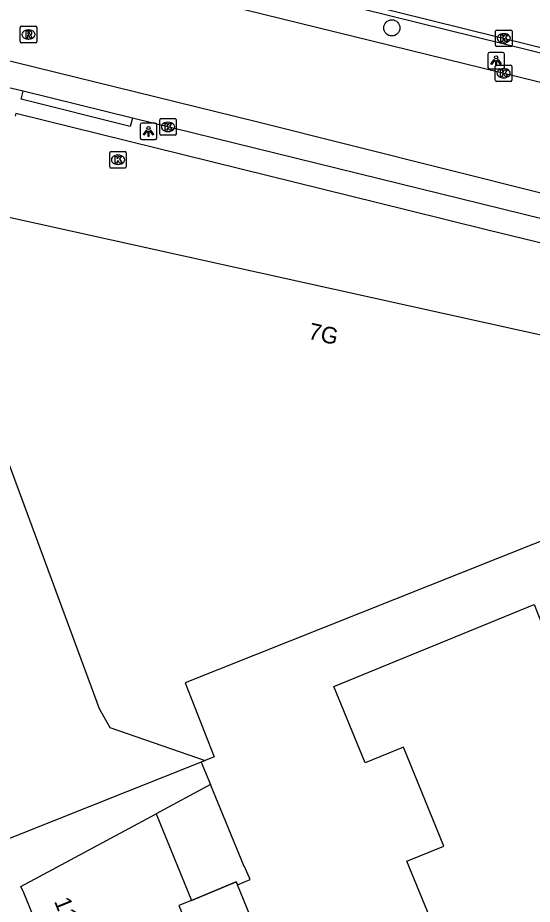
# Model space of a CAD drawing. Extents: x 161771 to 163125, y 382479 to 383177.
# Drawn here: x 161923.4 to 161954.6, y 383079 to 383132.7 of the extents above; entities that cross this region are included whole.
import ezdxf

# ---------------------------------------------------------------- set-up
doc = ezdxf.new("R2010")
doc.units = 0
for name, color, linetype in [('IMGEO_Boom', 7, 'Continuous'), ('IMGEO_Fietspad_gesloten', 7, 'Continuous'), ('IMGEO_Haag', 7, 'Continuous'), ('IMGEO_Kolk', 7, 'Continuous'), ('IMGEO_Lichtpunt', 7, 'Continuous'), ('IMGEO_Pand', 7, 'Continuous'), ('IMGEO_Pand_nummerreeks', 7, 'Continuous'), ('IMGEO_Pand_overbouw', 7, 'Continuous'), ('IMGEO_Rijbaan_lokaal_gesloten', 7, 'Continuous'), ('IMGEO_Rioolput', 7, 'Continuous'), ('IMGEO_Voetpad_open', 7, 'Continuous')]:
    doc.layers.add(name, color=color, linetype=linetype)

msp = doc.modelspace()

# ---------------------------------------------------------------- linework, layer by layer
at = {"layer": 'IMGEO_Boom'}
msp.add_circle((161946.055, 383132.062), 0.489, dxfattribs=at)
at = {"layer": 'IMGEO_Fietspad_gesloten'}
msp.add_lwpolyline([(161915.689, 383140.639), (161979.048, 383124.929), (162000, 383119.758), (162083.074, 383099.255), (162134.136, 383086.721), (162137.066, 383086.053), (162140.008, 383085.446), (162150.119, 383083.649)], dxfattribs=at)
at = {"layer": 'IMGEO_Haag'}
msp.add_lwpolyline([(161932.194, 383136.221), (161975.062, 383125.601)], dxfattribs=at)
at = {"layer": 'IMGEO_Kolk'}
for p, q in [((161952.336, 383131.007), (161952.336, 383131.859)), ((161952.411, 383131.933), (161953.263, 383131.933)), ((161952.824, 383131.713), (161952.849, 383131.713)), ((161953.337, 383131.859), (161953.337, 383131.007)), ((161952.847, 383131.153), (161952.822, 383131.153)), ((161953.263, 383130.933), (161952.411, 383130.933)), ((161952.319, 383128.887), (161952.319, 383129.739)), ((161952.394, 383129.813), (161953.246, 383129.813)), ((161952.807, 383129.593), (161952.832, 383129.593)), ((161953.32, 383129.739), (161953.32, 383128.887)), ((161952.83, 383129.033), (161952.805, 383129.033)), ((161953.246, 383128.813), (161952.394, 383128.813)), ((161932.01, 383125.639), (161932.01, 383126.491)), ((161932.085, 383126.565), (161932.937, 383126.565)), ((161932.498, 383126.345), (161932.523, 383126.345)), ((161933.011, 383126.491), (161933.011, 383125.639)), ((161932.521, 383125.785), (161932.496, 383125.785)), ((161932.937, 383125.565), (161932.085, 383125.565)), ((161929.058, 383124.574), (161929.91, 383124.574)), ((161928.983, 383123.648), (161928.983, 383124.5)), ((161929.471, 383124.354), (161929.496, 383124.354)), ((161929.984, 383124.5), (161929.984, 383123.648)), ((161929.91, 383123.574), (161929.058, 383123.574)), ((161929.494, 383123.794), (161929.469, 383123.794))]:
    msp.add_line(p, q, dxfattribs=at)
for points in [[(161952.336, 383131.007), (161952.336, 383131.859)], [(161952.411, 383131.933), (161953.263, 383131.933)], [(161952.657, 383131.633), (161952.78, 383131.633), (161952.78, 383131.482), (161952.91, 383131.633), (161953.074, 383131.633), (161952.928, 383131.482), (161953.081, 383131.233), (161952.929, 383131.233), (161952.844, 383131.397), (161952.78, 383131.33), (161952.78, 383131.233), (161952.657, 383131.233), (161952.657, 383131.633)], [(161953.337, 383131.859), (161953.337, 383131.007)], [(161953.263, 383130.933), (161952.411, 383130.933)], [(161952.319, 383128.887), (161952.319, 383129.739)], [(161952.394, 383129.813), (161953.246, 383129.813)], [(161952.64, 383129.513), (161952.763, 383129.513), (161952.763, 383129.362), (161952.893, 383129.513), (161953.057, 383129.513), (161952.911, 383129.362), (161953.064, 383129.113), (161952.912, 383129.113), (161952.827, 383129.277), (161952.763, 383129.21), (161952.763, 383129.113), (161952.64, 383129.113), (161952.64, 383129.513)], [(161953.32, 383129.739), (161953.32, 383128.887)], [(161953.246, 383128.813), (161952.394, 383128.813)], [(161932.01, 383125.639), (161932.01, 383126.491)], [(161932.085, 383126.565), (161932.937, 383126.565)], [(161932.331, 383126.265), (161932.454, 383126.265), (161932.454, 383126.114), (161932.584, 383126.265), (161932.748, 383126.265), (161932.602, 383126.114), (161932.755, 383125.865), (161932.603, 383125.865), (161932.518, 383126.029), (161932.454, 383125.962), (161932.454, 383125.865), (161932.331, 383125.865), (161932.331, 383126.265)], [(161933.011, 383126.491), (161933.011, 383125.639)], [(161932.937, 383125.565), (161932.085, 383125.565)], [(161929.058, 383124.574), (161929.91, 383124.574)], [(161928.983, 383123.648), (161928.983, 383124.5)], [(161929.304, 383124.274), (161929.427, 383124.274), (161929.427, 383124.123), (161929.557, 383124.274), (161929.721, 383124.274), (161929.575, 383124.123), (161929.728, 383123.874), (161929.576, 383123.874), (161929.491, 383124.038), (161929.427, 383123.971), (161929.427, 383123.874), (161929.304, 383123.874), (161929.304, 383124.274)], [(161929.984, 383124.5), (161929.984, 383123.648)], [(161929.91, 383123.574), (161929.058, 383123.574)]]:
    msp.add_lwpolyline(points, dxfattribs=at)
for centre, start, end in [((161952.413, 383131.857), 91.552, 178.448), ((161952.413, 383131.857), 91.552, 178.448), ((161953.261, 383131.857), 1.552, 88.448), ((161953.261, 383131.857), 1.552, 88.448), ((161952.413, 383131.009), 181.552, 268.448), ((161952.413, 383131.009), 181.552, 268.448), ((161953.261, 383131.009), 271.552, 358.448), ((161953.261, 383131.009), 271.552, 358.448), ((161952.396, 383129.737), 91.552, 178.448), ((161952.396, 383129.737), 91.552, 178.448), ((161953.244, 383129.737), 1.552, 88.448), ((161953.244, 383129.737), 1.552, 88.448), ((161952.396, 383128.889), 181.552, 268.448), ((161952.396, 383128.889), 181.552, 268.448), ((161953.244, 383128.889), 271.552, 358.448), ((161953.244, 383128.889), 271.552, 358.448), ((161932.087, 383126.489), 91.552, 178.448), ((161932.087, 383126.489), 91.552, 178.448), ((161932.935, 383126.489), 1.552, 88.448), ((161932.935, 383126.489), 1.552, 88.448), ((161932.087, 383125.641), 181.552, 268.448), ((161932.087, 383125.641), 181.552, 268.448), ((161932.935, 383125.641), 271.552, 358.448), ((161932.935, 383125.641), 271.552, 358.448), ((161929.06, 383124.498), 91.552, 178.448), ((161929.06, 383124.498), 91.552, 178.448), ((161929.908, 383124.498), 1.552, 88.448), ((161929.908, 383124.498), 1.552, 88.448), ((161929.06, 383123.65), 181.552, 268.448), ((161929.06, 383123.65), 181.552, 268.448), ((161929.908, 383123.65), 271.552, 358.448), ((161929.908, 383123.65), 271.552, 358.448)]:
    msp.add_arc(centre, 0.0765, start, end, dxfattribs=at)
for centre, major_axis, ratio, start_param, end_param in [((161952.823, 383131.433), (-0.387, 0.002), 0.722429, 4.712389, 7.853982), ((161952.848, 383131.433), (-0.39, 0.002), 0.717154, 1.570796, 4.712389), ((161952.806, 383129.313), (-0.387, 0.002), 0.722429, 4.712389, 7.853982), ((161952.831, 383129.313), (-0.39, 0.002), 0.717154, 1.570796, 4.712389), ((161932.497, 383126.065), (-0.387, 0.002), 0.722429, 4.712389, 7.853982), ((161932.522, 383126.065), (-0.39, 0.002), 0.717154, 1.570796, 4.712389), ((161929.47, 383124.074), (-0.387, 0.002), 0.722429, 4.712389, 7.853982), ((161929.495, 383124.074), (-0.39, 0.002), 0.717154, 1.570796, 4.712389)]:
    msp.add_ellipse(centre, major_axis=major_axis, ratio=ratio, start_param=start_param, end_param=end_param, dxfattribs=at)
at = {"layer": 'IMGEO_Lichtpunt'}
for p, q in [((161951.869, 383130.48), (161951.869, 383129.673)), ((161951.869, 383130.48), (161951.869, 383129.673)), ((161952.771, 383130.575), (161951.963, 383130.575)), ((161952.771, 383130.575), (161951.963, 383130.575)), ((161952.865, 383129.673), (161952.865, 383130.48)), ((161952.865, 383129.673), (161952.865, 383130.48)), ((161951.963, 383129.579), (161952.771, 383129.579)), ((161951.963, 383129.579), (161952.771, 383129.579)), ((161930.828, 383126.199), (161930.828, 383125.392)), ((161930.828, 383126.199), (161930.828, 383125.392)), ((161931.73, 383126.294), (161930.922, 383126.294)), ((161931.73, 383126.294), (161930.922, 383126.294)), ((161931.824, 383125.392), (161931.824, 383126.199)), ((161931.824, 383125.392), (161931.824, 383126.199)), ((161930.922, 383125.298), (161931.73, 383125.298)), ((161930.922, 383125.298), (161931.73, 383125.298))]:
    msp.add_line(p, q, dxfattribs=at)
for points in [[(161952.243, 383130.144), (161952.282, 383130.116), (161952.094, 383129.854), (161952.056, 383129.881), (161952.243, 383130.144)], [(161952.345, 383130.096), (161952.392, 383130.096), (161952.392, 383129.774), (161952.345, 383129.774), (161952.345, 383130.096)], [(161952.455, 383130.116), (161952.493, 383130.143), (161952.68, 383129.881), (161952.641, 383129.853), (161952.455, 383130.116)], [(161931.202, 383125.863), (161931.241, 383125.835), (161931.053, 383125.573), (161931.015, 383125.6), (161931.202, 383125.863)], [(161931.304, 383125.815), (161931.351, 383125.815), (161931.351, 383125.493), (161931.304, 383125.493), (161931.304, 383125.815)], [(161931.414, 383125.835), (161931.452, 383125.862), (161931.639, 383125.6), (161931.6, 383125.572), (161931.414, 383125.835)]]:
    msp.add_lwpolyline(points, dxfattribs=at)
for centre in [(161952.368, 383130.278), (161931.327, 383125.997)]:
    msp.add_circle(centre, 0.0994, dxfattribs=at)
for centre, start, end in [((161951.963, 383130.48), 90, 180), ((161951.963, 383130.48), 90, 180), ((161952.771, 383130.48), 0, 90), ((161952.771, 383130.48), 0, 90), ((161951.963, 383129.673), 180, 270), ((161951.963, 383129.673), 180, 270), ((161952.771, 383129.673), 270, 0), ((161952.771, 383129.673), 270, 360), ((161930.922, 383126.199), 90, 180), ((161930.922, 383126.199), 90, 180), ((161931.73, 383126.199), 0, 90), ((161931.73, 383126.199), 0, 90), ((161930.922, 383125.392), 180, 270), ((161930.922, 383125.392), 180, 270), ((161931.73, 383125.392), 270, 0), ((161931.73, 383125.392), 270, 360)]:
    msp.add_arc(centre, 0.0946, start, end, dxfattribs=at)
at = {"layer": 'IMGEO_Pand'}
for points in [[(161922.234, 383120.743), (161956.082, 383113.237)], [(161920.377, 383112.369), (161928.35, 383090.835), (161928.988, 383089.687), (161934.752, 383087.677)], [(161960.957, 383103.315), (161933.541, 383092.378), (161935.31, 383087.909), (161934.752, 383087.677)], [(161950.428, 383073.111), (161946.963, 383081.573), (161949.212, 383082.494), (161946.757, 383088.489), (161944.435, 383087.538), (161942.543, 383092.157), (161946.333, 383093.709), (161954.666, 383097.122), (161954.89, 383096.569), (161963.554, 383075.223)], [(161934.514, 383087.578), (161921.125, 383082.237), (161920.993, 383081.965), (161920.8, 383081.567), (161915.94, 383083.805), (161915.977, 383083.898), (161915.512, 383084.786)], [(161934.752, 383087.677), (161934.514, 383087.578)], [(161925.391, 383075.699), (161923.772, 383079.653), (161923.609, 383080.051), (161931.781, 383084.445)], [(161931.781, 383084.445), (161933.931, 383079.207), (161933.169, 383078.894)]]:
    msp.add_lwpolyline(points, dxfattribs=at)
at = {"layer": 'IMGEO_Pand_overbouw'}
for points in [[(161935.08, 383086.219), (161931.781, 383084.445), (161933.931, 383079.207), (161936.636, 383080.318), (161936.705, 383080.151), (161937.473, 383080.467), (161937.146, 383081.262), (161937.119, 383081.251)], [(161936.705, 383080.151), (161936.636, 383080.318), (161933.931, 383079.207), (161933.169, 383078.894), (161935.106, 383074.175), (161938.571, 383075.597)]]:
    msp.add_lwpolyline(points, close=True, dxfattribs=at)
at = {"layer": 'IMGEO_Rijbaan_lokaal_gesloten'}
for points in [[(161974.777, 383123.907), (161931.625, 383134.527)], [(161906.528, 383133.437), (161909.255, 383133.02), (161917.154, 383131.486), (161937.858, 383126.382), (161955.16, 383122.046), (161985.282, 383114.577), (161996.64, 383111.782)], [(161923.738, 383128.233), (161916.884, 383129.822)], [(161930.367, 383126.6), (161923.738, 383128.233)], [(161956.436, 383120.176), (161930.367, 383126.6)]]:
    msp.add_lwpolyline(points, dxfattribs=at)
at = {"layer": 'IMGEO_Rioolput'}
for p, q in [((161923.564, 383131.236), (161923.564, 383132.088)), ((161923.639, 383132.162), (161924.491, 383132.162)), ((161924.565, 383132.088), (161924.565, 383131.236)), ((161924.052, 383131.942), (161924.077, 383131.942)), ((161924.491, 383131.162), (161923.639, 383131.162)), ((161924.075, 383131.382), (161924.05, 383131.382))]:
    msp.add_line(p, q, dxfattribs=at)
for points in [[(161923.564, 383131.236), (161923.564, 383132.088)], [(161923.639, 383132.162), (161924.491, 383132.162)], [(161924.565, 383132.088), (161924.565, 383131.236)], [(161924.153, 383131.86), (161923.901, 383131.862), (161923.901, 383131.462)], [(161923.901, 383131.462), (161924.025, 383131.462), (161924.025, 383131.624), (161924.036, 383131.624)], [(161924.079, 383131.781), (161924.025, 383131.781), (161924.025, 383131.7)], [(161924.025, 383131.7), (161924.077, 383131.7)], [(161924.083, 383131.595), (161924.154, 383131.462), (161924.294, 383131.462), (161924.229, 383131.588)], [(161924.491, 383131.162), (161923.639, 383131.162)]]:
    msp.add_lwpolyline(points, dxfattribs=at)
for centre, radius, start, end in [((161923.641, 383132.086), 0.0765, 91.552, 178.448), ((161923.641, 383132.086), 0.0765, 91.552, 178.448), ((161924.489, 383132.086), 0.0765, 1.552, 88.448), ((161924.489, 383132.086), 0.0765, 1.552, 88.448), ((161924.035, 383131.571), 0.0533, 26.0293, 88.6989), ((161924.061, 383131.889), 0.19, 274.7715, 282.9687), ((161924.085, 383131.685), 0.0964, 77.0061, 93.1865), ((161924.099, 383131.742), 0.0378, 276.6634, 79.6772), ((161924.152, 383131.75), 0.109, 350.3612, 89.416), ((161924.15, 383131.75), 0.112, 277.5842, 350.9817), ((161924.134, 383131.535), 0.108, 29.5134, 73.7905), ((161923.641, 383131.238), 0.0765, 181.552, 268.448), ((161923.641, 383131.238), 0.0765, 181.552, 268.448), ((161924.489, 383131.238), 0.0765, 271.552, 358.448), ((161924.489, 383131.238), 0.0765, 271.552, 358.448)]:
    msp.add_arc(centre, radius, start, end, dxfattribs=at)
for centre, major_axis, ratio, start_param, end_param in [((161924.051, 383131.662), (-0.387, 0.002), 0.722429, 4.712389, 7.853982), ((161924.076, 383131.662), (-0.39, 0.002), 0.717154, 1.570796, 4.712389)]:
    msp.add_ellipse(centre, major_axis=major_axis, ratio=ratio, start_param=start_param, end_param=end_param, dxfattribs=at)
at = {"layer": 'IMGEO_Voetpad_open'}
for points in [[(161930.367, 383126.6), (161930.221, 383126.096), (161923.625, 383127.739), (161923.738, 383128.233)], [(161956.093, 383118.786), (161951.871, 383119.799), (161946.981, 383121.025), (161923.306, 383126.872), (161923.261, 383126.708)], [(161934.514, 383087.578), (161935.08, 383086.219), (161931.781, 383084.445)]]:
    msp.add_lwpolyline(points, dxfattribs=at)

# ---------------------------------------------------------------- texts
at = {"layer": 'IMGEO_Pand_nummerreeks'}
for s, rotation, p in [('7G', 347.4981, (161940.945, 383113.234)), ('11', 292.2707, (161925.597, 383079.153))]:
    msp.add_text(s, height=1, rotation=rotation, dxfattribs=at).set_placement(p)

doc.saveas('drawing.dxf')
